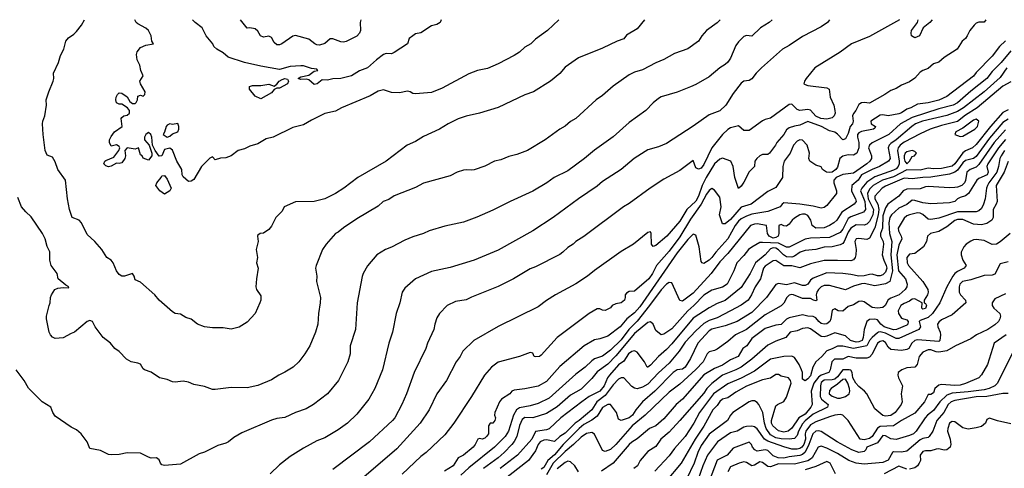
# Model space of a CAD drawing. Header units: metres. Extents: x -51132 to -49532, y -231222 to -229437.
# Tile 328 of 334: x -50036 to -49852, y -229521 to -229437. Entities that reach past the tile are written whole.
import ezdxf

# ---------------------------------------------------------------- set-up
doc = ezdxf.new("R2010")
doc.units = ezdxf.units.M
doc.layers.add('CONTOUR_INDEX', color=1, linetype='Continuous')
doc.layers.add('CONTOUR_INTER', color=3, linetype='Continuous')

msp = doc.modelspace()

# ---------------------------------------------------------------- linework, layer by layer
at = {"layer": 'CONTOUR_INDEX'}
for points, elevation in [([(-49905.03, -229436.76), (-49905.58, -229437.35), (-49907.57, -229438.76), (-49908.44, -229439.76), (-49909.08, -229440.78), (-49911.08, -229442.18), (-49913.58, -229443.06), (-49915.58, -229444.19), (-49917.08, -229444.8), (-49919.58, -229446.11), (-49921.08, -229446.58), (-49922.08, -229447.06), (-49925.08, -229449.21), (-49927.08, -229450.92), (-49928.25, -229451.76), (-49932.08, -229455.22), (-49933.08, -229455.81), (-49934.08, -229456.67), (-49935.08, -229457.25), (-49937.79, -229459.26), (-49941.08, -229461.21), (-49943.08, -229461.98), (-49944.58, -229462.38), (-49946.08, -229463), (-49947.28, -229463.26), (-49949.08, -229464.15), (-49951.08, -229464.85), (-49951.58, -229464.94), (-49952.58, -229464.83), (-49953.08, -229464.9), (-49954.29, -229465.26), (-49955.58, -229465.97), (-49960.58, -229467.37), (-49962.08, -229468.19), (-49966.08, -229469.71), (-49967.08, -229470.39), (-49968.16, -229470.76), (-49969.08, -229471.63), (-49973.08, -229474.05), (-49975.58, -229475.7), (-49976.58, -229476.52), (-49977.09, -229476.76), (-49978.84, -229478.76), (-49979.47, -229479.76), (-49980.71, -229482.76), (-49980.83, -229483.26), (-49980.57, -229484.76), (-49980.6, -229485.76), (-49979.88, -229488.76), (-49979.91, -229489.76), (-49980.26, -229491.76), (-49980.36, -229493.76), (-49980.78, -229495.26), (-49981.88, -229497.76), (-49982.8, -229499.26), (-49983.92, -229500.76), (-49985.02, -229501.76), (-49986.58, -229502.73), (-49987.68, -229503.26), (-49989.08, -229504.14), (-49991.58, -229505.21), (-49993.58, -229505.64), (-49996.58, -229505.56), (-49999.58, -229505.99), (-50000.08, -229505.93), (-50001.58, -229505.37), (-50003.58, -229505.04), (-50004.58, -229504.6), (-50005.58, -229504.38), (-50007.08, -229504.58), (-50007.58, -229504.51), (-50008.58, -229504.11), (-50010.02, -229503.76), (-50011.58, -229502.74), (-50012.85, -229502.26), (-50013.08, -229502.09), (-50013.58, -229501.25), (-50014.08, -229501.02), (-50015.32, -229500.76), (-50016.23, -229500.26), (-50017.58, -229498.85), (-50018.42, -229498.26), (-50019.2, -229497.26), (-50020.58, -229496.24), (-50022.08, -229494.26), (-50022.56, -229493.26), (-50023.08, -229493.04), (-50023.58, -229493.26), (-50025.93, -229495.26), (-50026.58, -229495.49), (-50028.08, -229496.3), (-50029.58, -229496.43), (-50030.08, -229496.19), (-50030.44, -229495.76), (-50030.7, -229495.26), (-50031.17, -229492.76), (-50031.16, -229492.26), (-50030.71, -229490.26), (-50030.48, -229489.76), (-50030.42, -229488.76), (-50030.23, -229488.26), (-50029.64, -229487.26), (-50029.08, -229486.97), (-50028.08, -229486.86), (-50027.08, -229486.96), (-50026.98, -229486.76), (-50027.58, -229486.45), (-50029, -229485.26), (-50029.21, -229484.26), (-50030.31, -229482.76), (-50030.54, -229481.76), (-50030.58, -229480.19), (-50031.08, -229479.22), (-50031.45, -229477.76), (-50031.92, -229476.76), (-50034.08, -229473.64), (-50035.08, -229472.71), (-50035.85, -229471.76), (-50036.58, -229470.02)], 80), ([(-49851.58, -229440.74), (-49852.69, -229441.76), (-49854.08, -229443.56), (-49857.08, -229446.63), (-49857.58, -229447.31), (-49862.58, -229451.15), (-49864.08, -229451.83), (-49866.08, -229452.33), (-49868.08, -229452.56), (-49869.31, -229453.26), (-49870.08, -229453.52), (-49871.08, -229454.21), (-49871.58, -229454.4), (-49873.58, -229454.72), (-49874.58, -229454.57), (-49875.08, -229454.65), (-49876.78, -229455.76), (-49876.73, -229456.26), (-49875.94, -229456.76), (-49876.08, -229457.07), (-49876.31, -229457.26), (-49878.58, -229457.65), (-49879.08, -229457.92), (-49879.29, -229458.26), (-49879.3, -229458.76), (-49879.05, -229459.76), (-49879.03, -229460.76), (-49879.46, -229461.76), (-49880.08, -229462.09), (-49881.08, -229462.04), (-49882.08, -229462.3), (-49882.6, -229462.76), (-49883.08, -229464.36), (-49883.34, -229464.76), (-49884.03, -229465.26), (-49884.58, -229465.36), (-49885.09, -229465.26), (-49885.84, -229464.76), (-49886.08, -229464.3), (-49887.08, -229463.96), (-49888.23, -229463.26), (-49888.42, -229462.76), (-49888.31, -229461.76), (-49888.75, -229460.26), (-49889.58, -229459.32), (-49890.08, -229459.21), (-49890.58, -229459.51), (-49891.27, -229460.26), (-49891.94, -229461.76), (-49893.07, -229463.26), (-49893.26, -229464.26), (-49893.36, -229466.26), (-49894.58, -229468.18), (-49896.08, -229468.9), (-49899.23, -229471.26), (-49901.08, -229471.87), (-49903.08, -229474.16), (-49904.08, -229474.97), (-49904.58, -229474.97), (-49905.14, -229473.26), (-49904.82, -229471.76), (-49905.08, -229469.98), (-49906.08, -229468.68), (-49906.58, -229468.35), (-49907.08, -229468.72), (-49907.58, -229469.39), (-49908.56, -229471.26), (-49910.58, -229474.06), (-49912.58, -229477.39), (-49914.58, -229480.07), (-49916.97, -229482.76), (-49917.68, -229484.26), (-49918.38, -229485.26), (-49921.08, -229487.55), (-49922.08, -229487.64), (-49922.58, -229487.91), (-49922.8, -229488.26), (-49922.79, -229488.76), (-49922.96, -229489.26), (-49923.55, -229489.76), (-49924.58, -229489.91), (-49925.24, -229490.26), (-49925.58, -229490.69), (-49926.58, -229491.15), (-49927.08, -229491.09), (-49927.58, -229490.85), (-49928.08, -229490.89), (-49929.58, -229491.73), (-49935.54, -229496.26), (-49938.58, -229499.55), (-49938.89, -229499.76), (-49939.58, -229499.86), (-49939.85, -229499.76), (-49940.08, -229499.14), (-49940.58, -229499.02), (-49942.58, -229499.8), (-49946.58, -229500.85), (-49947.85, -229501.76), (-49949.14, -229503.26), (-49951.57, -229507.26), (-49954.89, -229512.26), (-49956.58, -229514.44), (-49960.06, -229517.76), (-49961.08, -229518.5), (-49964.58, -229521.82)], 75), ([(-49851.08, -229455.35), (-49852.08, -229455.99), (-49854.58, -229458.93), (-49857.08, -229462.37), (-49857.58, -229462.72), (-49859.08, -229463.11), (-49859.58, -229463.57), (-49860.58, -229464.91), (-49861.08, -229465.27), (-49862.08, -229465.64), (-49865.58, -229466.25), (-49867.08, -229466.26), (-49869.08, -229466.56), (-49870.58, -229466.39), (-49874.08, -229467.88), (-49874.68, -229468.26), (-49876.05, -229469.76), (-49876.08, -229470.26), (-49875.47, -229471.26), (-49875.3, -229472.26), (-49875.44, -229473.26), (-49876.08, -229475.71), (-49877.08, -229477.63), (-49877.58, -229477.86), (-49879.08, -229477.7), (-49879.58, -229477.77), (-49879.78, -229478.26), (-49879.55, -229479.76), (-49879.61, -229480.76), (-49879.76, -229481.26), (-49880.08, -229481.7), (-49880.58, -229481.91), (-49883.08, -229481.79), (-49885.58, -229481.85), (-49888.08, -229482.47), (-49890.08, -229483.17), (-49891.58, -229482.84), (-49893.08, -229482.81), (-49894.58, -229481.81), (-49895.08, -229481.9), (-49896.58, -229482.85), (-49896.92, -229483.26), (-49897.45, -229485.26), (-49898.49, -229486.76), (-49899.13, -229488.26), (-49899.8, -229489.26), (-49901.08, -229490.2), (-49903.06, -229491.26), (-49905.58, -229492.52), (-49907.08, -229493.03), (-49908.08, -229493.63), (-49909.58, -229494.98), (-49911.58, -229497.11), (-49912.69, -229498.76), (-49914.58, -229501.06), (-49916.58, -229502.84), (-49918.58, -229504.94), (-49919.58, -229505.5), (-49920.58, -229505.83), (-49921.08, -229505.74), (-49921.58, -229505.38), (-49923.08, -229503.79), (-49923.58, -229503.75), (-49924.08, -229504), (-49925.08, -229505.09), (-49926.58, -229507.06), (-49928.14, -229508.26), (-49929.08, -229509.77), (-49931.44, -229511.76), (-49932.2, -229512.26), (-49934.08, -229514.12), (-49935.08, -229514.77), (-49936.08, -229515.67), (-49937.58, -229515.4), (-49938.08, -229515.45), (-49938.74, -229515.76), (-49939.09, -229516.26), (-49939.58, -229517.43), (-49940.94, -229519.26), (-49950.08, -229526.43)], 70), ([(-49850.69, -229476.76), (-49852.58, -229478.35), (-49853.28, -229478.76), (-49854.08, -229478.84), (-49855.58, -229478.05), (-49857.08, -229477.89), (-49857.58, -229477.95), (-49858.08, -229478.18), (-49858.93, -229478.76), (-49859.39, -229479.26), (-49859.88, -229480.26), (-49859.88, -229480.76), (-49859.58, -229481.73), (-49858.98, -229482.76), (-49859.34, -229483.26), (-49860.58, -229483.86), (-49861.08, -229484.26), (-49861.44, -229484.76), (-49862.58, -229486.76), (-49863.91, -229489.76), (-49865.27, -229491.76), (-49866.08, -229492.48), (-49867.58, -229493.03), (-49867.74, -229493.26), (-49867.51, -229494.26), (-49867.83, -229494.76), (-49871.58, -229496.42), (-49872.08, -229496.4), (-49874.08, -229495.43), (-49875.08, -229495.2), (-49875.35, -229495.26), (-49875.58, -229495.33), (-49876.59, -229496.26), (-49877.03, -229496.76), (-49877.58, -229497.8), (-49880.08, -229498.28), (-49882.08, -229497.88), (-49883.08, -229497.85), (-49884.08, -229498.38), (-49885.08, -229498.72), (-49885.97, -229499.76), (-49887.1, -229500.76), (-49887.66, -229501.76), (-49888.08, -229503.4), (-49888.58, -229503.96), (-49889.08, -229504.31), (-49889.58, -229504.01), (-49889.63, -229502.76), (-49889.78, -229502.26), (-49890.26, -229501.26), (-49891.08, -229499.99), (-49891.58, -229499.7), (-49893.08, -229499.79), (-49895.58, -229500.28), (-49898.58, -229502.52), (-49901.08, -229503.86), (-49903.58, -229504.92), (-49906.28, -229506.76), (-49908.9, -229510.26), (-49909.98, -229512.26), (-49911.55, -229514.76), (-49913.58, -229516.98), (-49914.58, -229518.4), (-49917.27, -229521.26)], 65), ([(-49851.08, -229506.71), (-49852.08, -229506.72), (-49855.08, -229507.24), (-49857.08, -229507.34), (-49861.08, -229508.02), (-49861.79, -229508.26), (-49862.32, -229508.76), (-49863.16, -229510.26), (-49864.43, -229511.76), (-49865.2, -229513.76), (-49865.88, -229514.76), (-49866.08, -229514.93), (-49867.08, -229515.12), (-49867.58, -229515.35), (-49870.08, -229517.49), (-49871.08, -229517.68), (-49872.58, -229517.65), (-49872.75, -229517.76), (-49873.58, -229519.18), (-49874.58, -229519.64), (-49878.08, -229519.93), (-49879.58, -229519.72), (-49880.94, -229519.26), (-49883.08, -229517.91), (-49885.08, -229516.91), (-49886.08, -229516.55), (-49886.67, -229516.76), (-49887.82, -229518.76), (-49888.08, -229519), (-49888.58, -229519.31), (-49891.08, -229519.93), (-49894.08, -229519.88), (-49895.58, -229520.45), (-49896.08, -229520.37), (-49897.08, -229519.6), (-49897.58, -229519.49), (-49898.58, -229520.15), (-49899.08, -229520.22), (-49900.08, -229519.61), (-49900.58, -229519.51), (-49901.49, -229519.76), (-49903.08, -229520.44), (-49903.58, -229521.36)], 60)]:
    msp.add_lwpolyline(points, dxfattribs=dict(at, elevation=elevation))
at = {"layer": 'CONTOUR_INTER'}
for points, elevation in [([(-49895.3, -229436.76), (-49895.87, -229437.26), (-49897.5, -229438.26), (-49899.08, -229439.81), (-49900.08, -229439.72), (-49900.58, -229439.89), (-49901.58, -229440.91), (-49902.08, -229441.61), (-49903.08, -229443.96), (-49903.58, -229444.7), (-49904.08, -229445.15), (-49905.11, -229445.76), (-49907.08, -229447.48), (-49909.58, -229448.91), (-49910.58, -229449.34), (-49913.08, -229450.33), (-49916.08, -229451.19), (-49916.58, -229451.5), (-49917.58, -229452.31), (-49918.97, -229453.76), (-49922.08, -229455.99), (-49925.08, -229458.68), (-49928.58, -229461.15), (-49930.45, -229462.76), (-49933.58, -229465.07), (-49936.14, -229466.26), (-49937.48, -229467.26), (-49940.08, -229468.84), (-49944.38, -229470.76), (-49947.58, -229472.42), (-49950.58, -229473.72), (-49953.08, -229474.62), (-49956.58, -229475.4), (-49959.53, -229476.26), (-49960.58, -229476.78), (-49962.58, -229477.37), (-49964.08, -229478.01), (-49966.58, -229479.33), (-49967.73, -229479.76), (-49969.34, -229480.76), (-49971.08, -229482.79), (-49971.9, -229484.26), (-49972.08, -229484.84), (-49972.99, -229489.76), (-49973.32, -229494.76), (-49974.29, -229497.76), (-49974.35, -229499.26), (-49974.77, -229500.76), (-49976.51, -229504.26), (-49978.59, -229506.76), (-49981.19, -229508.76), (-49982.58, -229509.6), (-49984.58, -229510.28), (-49986.58, -229511.18), (-49988.08, -229511.41), (-49989.08, -229511.71), (-49994.58, -229514.07), (-49996.08, -229514.93), (-49997.08, -229515.76), (-49997.58, -229516.03), (-49999.08, -229516.47), (-50001.58, -229517.67), (-50002.58, -229517.97), (-50006.08, -229519.94), (-50009.08, -229520.21), (-50009.58, -229520.06), (-50009.84, -229519.76), (-50010.08, -229519.1), (-50010.58, -229518.77), (-50011.58, -229518.78), (-50012.08, -229518.65), (-50013.58, -229517.9), (-50016.08, -229517.83), (-50017.58, -229518.14), (-50019.08, -229518.19), (-50019.58, -229518.13), (-50021.08, -229517.4), (-50023.08, -229517.01), (-50023.56, -229515.76), (-50024.68, -229514.26), (-50025.58, -229513.53), (-50026.58, -229513.04), (-50029.58, -229510.95), (-50029.99, -229510.26), (-50030.37, -229509.26), (-50031.99, -229508.26), (-50034.58, -229505.72), (-50035.38, -229504.26), (-50036.84, -229502.26)], 79), ([(-49919.2, -229436.76), (-49920.58, -229438.48), (-49922.58, -229439.64), (-49923.08, -229440.31), (-49924.3, -229440.76), (-49927.08, -229442.11), (-49931.58, -229443.92), (-49934.08, -229445.65), (-49935.08, -229446.83), (-49936.82, -229448.26), (-49940, -229450.26), (-49941.58, -229450.83), (-49946.58, -229453.17), (-49950.08, -229454.24), (-49952.58, -229454.81), (-49954.08, -229455.34), (-49955.98, -229456.26), (-49957.58, -229457.22), (-49960.58, -229458.63), (-49962.08, -229459.57), (-49963.62, -229460.26), (-49967.58, -229463.26), (-49972.88, -229466.26), (-49975.48, -229468.26), (-49977.08, -229469.27), (-49979.08, -229470.25), (-49981.08, -229470.8), (-49984.58, -229470.82), (-49986.67, -229471.76), (-49987.08, -229472.56), (-49988.24, -229473.76), (-49989.08, -229475.4), (-49989.58, -229476.03), (-49990.58, -229476.68), (-49991.17, -229476.76), (-49991.58, -229477.05), (-49991.67, -229477.26), (-49991.57, -229478.26), (-49991.91, -229479.76), (-49991.68, -229481.26), (-49991.83, -229482.26), (-49991.56, -229483.26), (-49991.88, -229485.26), (-49991.96, -229486.76), (-49991.86, -229487.26), (-49991.08, -229488.43), (-49991.05, -229489.26), (-49991.21, -229489.76), (-49992.13, -229491.76), (-49993.58, -229493.38), (-49995.08, -229494.29), (-49996.58, -229494.67), (-49998.08, -229494.39), (-50000.08, -229494.43), (-50001.58, -229494.21), (-50002.88, -229493.76), (-50004.08, -229492.82), (-50005.08, -229492.48), (-50006.08, -229491.89), (-50007.08, -229491.71), (-50007.58, -229491.43), (-50010.08, -229489.25), (-50010.93, -229488.26), (-50013.58, -229485.89), (-50014.58, -229485.44), (-50014.76, -229484.76), (-50015.08, -229484.28), (-50016.58, -229484.74), (-50017.11, -229484.76), (-50017.58, -229484.42), (-50018.05, -229483.76), (-50018.7, -229482.26), (-50019.08, -229481.78), (-50019.92, -229481.26), (-50020.85, -229479.76), (-50022.14, -229478.26), (-50023.58, -229476.97), (-50024.62, -229474.76), (-50025.08, -229474.26), (-50026.39, -229473.76), (-50026.9, -229472.26), (-50027.26, -229470.26), (-50027.63, -229466.76), (-50029.06, -229464.76), (-50029.58, -229463.35), (-50030.08, -229462.46), (-50031.08, -229462.11), (-50031.44, -229461.26), (-50031.82, -229458.26), (-50031.93, -229456.26), (-50031.88, -229455.76), (-50031.49, -229454.76), (-50031.2, -229452.76), (-50031.22, -229451.76), (-50030.77, -229450.26), (-50029.95, -229448.26), (-50029.84, -229447.76), (-50029.86, -229446.76), (-50028.97, -229444.76), (-50028.58, -229443.43), (-50027.97, -229442.26), (-50027.58, -229440.78), (-50027.08, -229440.17), (-50026.08, -229439.48), (-50025.58, -229438.95), (-50024.64, -229437.76), (-50024.08, -229436.76)], 81), ([(-49935.24, -229436.76), (-49937.39, -229438.76), (-49939.58, -229440.42), (-49940.49, -229441.26), (-49941.58, -229441.91), (-49942.58, -229442.81), (-49943.58, -229443.47), (-49946.58, -229445), (-49948.58, -229445.87), (-49950.5, -229446.26), (-49952.08, -229446.86), (-49957.08, -229449.55), (-49959.08, -229450.38), (-49962.08, -229450.64), (-49962.58, -229450.57), (-49963.08, -229450.24), (-49963.58, -229450.16), (-49965.08, -229450.47), (-49966.58, -229450.41), (-49968.08, -229449.9), (-49969.08, -229450.13), (-49970.58, -229450.98), (-49975.97, -229453.26), (-49977.08, -229453.85), (-49979.08, -229454.34), (-49981.58, -229455.55), (-49983.08, -229456.42), (-49985.08, -229456.9), (-49988.75, -229458.76), (-49990.08, -229459.08), (-49991.58, -229459.97), (-49993.08, -229460.45), (-49994.08, -229460.94), (-49995.3, -229461.26), (-49996.58, -229462.23), (-49997.58, -229462.58), (-49998.58, -229462.65), (-49999.58, -229462.98), (-50000.08, -229462.39), (-50000.58, -229462.64), (-50002.18, -229464.26), (-50003.58, -229466.66), (-50004.08, -229467), (-50004.58, -229467.06), (-50005.58, -229466.14), (-50005.77, -229465.76), (-50005.83, -229464.76), (-50006.81, -229463.26), (-50007.58, -229461.18), (-50008.08, -229460.82), (-50009.08, -229461.06), (-50009.58, -229462.26), (-50010.08, -229462.3), (-50010.82, -229461.26), (-50011.33, -229460.26), (-50011.47, -229458.76), (-50011.66, -229458.26), (-50012.08, -229457.88), (-50012.58, -229458.21), (-50012.85, -229458.76), (-50012.85, -229459.26), (-50011.97, -229460.26), (-50011.46, -229461.76), (-50011.48, -229462.26), (-50012.08, -229463.05), (-50013.08, -229462.69), (-50013.26, -229462.26), (-50013.58, -229462.06), (-50013.99, -229460.76), (-50014.58, -229460.99), (-50016.08, -229460.75), (-50016.52, -229461.26), (-50016.38, -229462.26), (-50016.53, -229462.76), (-50017.08, -229463.52), (-50017.58, -229463.64), (-50018.08, -229463.59), (-50019.08, -229464.18), (-50019.58, -229464.29), (-50020.08, -229464.12), (-50020.48, -229463.76), (-50020.26, -229463.26), (-50020.08, -229463.13), (-50018.58, -229462.47), (-50017.62, -229461.26), (-50017.46, -229460.76), (-50017.58, -229460.46), (-50018.08, -229460.15), (-50019.08, -229460.44), (-50019.42, -229459.76), (-50019.42, -229459.26), (-50019.08, -229458.59), (-50018.43, -229457.76), (-50016.99, -229456.76), (-50017.22, -229455.26), (-50017.08, -229455.06), (-50016.69, -229454.76), (-50016.08, -229454.61), (-50015.65, -229454.26), (-50015.63, -229453.76), (-50016.03, -229453.26), (-50017.08, -229452.59), (-50017.58, -229452.58), (-50018.08, -229452.29), (-50018.23, -229451.76), (-50018.15, -229451.26), (-50017.89, -229450.76), (-50017.58, -229450.42), (-50017.08, -229450.52), (-50016.08, -229451.22), (-50015.58, -229452.06), (-50015.08, -229452.44), (-50014.58, -229452.41), (-50014.37, -229452.26), (-50014.16, -229451.76), (-50014.08, -229451.09), (-50013.58, -229450.89), (-50013.08, -229451.06), (-50012.76, -229450.76), (-50012.74, -229450.26), (-50013.58, -229448.76), (-50013.68, -229448.26), (-50013.1, -229447.26), (-50013.51, -229446.26), (-50013.74, -229445.26), (-50014.24, -229444.26), (-50014.34, -229443.26), (-50014.2, -229442.76), (-50013.58, -229441.99), (-50012.58, -229441.53), (-50011.16, -229441.26), (-50011.46, -229440.76), (-50011.6, -229439.76), (-50012.08, -229438.76), (-50012.58, -229438.32), (-50014.08, -229437.51), (-50014.38, -229437.26), (-50014.62, -229436.76)], 82), ([(-49957.27, -229436.76), (-49957.49, -229437.26), (-49958.08, -229437.65), (-49959.08, -229437.91), (-49961.08, -229439.23), (-49962.08, -229439.43), (-49962.61, -229439.76), (-49963.25, -229440.26), (-49963.58, -229441.27), (-49966.08, -229442.92), (-49966.58, -229443.15), (-49967.58, -229443.07), (-49968.08, -229443.27), (-49969.4, -229444.26), (-49971.08, -229445.78), (-49972.58, -229446.32), (-49974.08, -229447.25), (-49976.08, -229447.79), (-49977.58, -229447.83), (-49978.58, -229448.05), (-49979.58, -229447.99), (-49980.5, -229448.76), (-49981.08, -229448.87), (-49982.08, -229448.03), (-49982.58, -229447.91), (-49983.58, -229447.94), (-49984.03, -229447.76), (-49983.58, -229447.45), (-49982.08, -229447.12), (-49981.08, -229446.42), (-49980.37, -229446.26), (-49980.58, -229446.02), (-49981.58, -229445.88), (-49983.08, -229445.37), (-49983.58, -229445.36), (-49985.58, -229445.49), (-49987.58, -229446.05), (-49991.08, -229445.47), (-49994.08, -229444.79), (-49997.17, -229443.76), (-49998.08, -229442.93), (-49999.31, -229442.26), (-49999.83, -229441.76), (-50000.06, -229441.26), (-50001.31, -229439.76), (-50002.02, -229438.26), (-50003.36, -229437.26), (-50003.82, -229436.76)], 83), ([(-49972.32, -229436.76), (-49972.44, -229437.26), (-49972.38, -229438.76), (-49972.54, -229439.26), (-49973.08, -229439.83), (-49975.08, -229440.86), (-49975.58, -229440.96), (-49976.08, -229440.9), (-49977.58, -229440.33), (-49978.08, -229440.31), (-49979.08, -229441.21), (-49980.08, -229441.53), (-49980.58, -229441.46), (-49980.95, -229441.26), (-49982.08, -229440.37), (-49984.58, -229439.73), (-49985.08, -229439.83), (-49987.14, -229441.26), (-49987.58, -229441.47), (-49988.08, -229441.44), (-49988.58, -229441), (-49989.08, -229440.09), (-49989.58, -229439.84), (-49990.58, -229440.01), (-49991.13, -229439.76), (-49991.58, -229438.91), (-49992.08, -229438.49), (-49993.08, -229438.3), (-49993.58, -229438.37), (-49994.86, -229436.76)], 84), ([(-49884.52, -229436.76), (-49884.91, -229437.26), (-49886.08, -229438.1), (-49889.58, -229439.91), (-49892.08, -229441.58), (-49893.34, -229442.26), (-49897.27, -229445.76), (-49898.26, -229446.76), (-49899.08, -229447.81), (-49899.58, -229448.11), (-49900.58, -229448.23), (-49901.08, -229448.63), (-49902.58, -229450.59), (-49903.94, -229452.76), (-49905.08, -229453.83), (-49907.08, -229454.56), (-49910.08, -229456.7), (-49915.08, -229459.94), (-49916.58, -229460.55), (-49918.58, -229461.14), (-49919.08, -229461.43), (-49921.11, -229462.76), (-49923.58, -229464.81), (-49927.08, -229467.02), (-49928.08, -229467.89), (-49931.56, -229470.26), (-49936.3, -229473.76), (-49940.08, -229476.27), (-49946.58, -229479.89), (-49951.1, -229481.76), (-49955.58, -229483.11), (-49959.08, -229483.88), (-49962.1, -229485.26), (-49964.08, -229486.97), (-49964.58, -229487.76), (-49965, -229489.76), (-49965.73, -229491.76), (-49966.37, -229495.26), (-49967.08, -229497.29), (-49968.29, -229502.26), (-49969.71, -229505.76), (-49970.83, -229507.76), (-49973.08, -229510.55), (-49974.81, -229512.26), (-49976.58, -229513.52), (-49979.08, -229515.03), (-49980.58, -229515.59), (-49983.08, -229516.92), (-49985.58, -229518.47), (-49987.58, -229520.03), (-49989.33, -229521.76)], 78), ([(-49871.47, -229436.76), (-49877.08, -229439.93), (-49880.43, -229441.26), (-49882.58, -229442.84), (-49887.31, -229445.76), (-49888.92, -229447.76), (-49889.23, -229448.26), (-49889.35, -229448.76), (-49889.08, -229448.91), (-49888.58, -229449.08), (-49885.08, -229449.48), (-49884.63, -229449.76), (-49884.43, -229451.26), (-49883.76, -229452.76), (-49883.54, -229453.76), (-49883.51, -229454.26), (-49883.68, -229454.76), (-49884.08, -229455.14), (-49885.08, -229455.4), (-49886.19, -229455.26), (-49887.08, -229454.84), (-49888.08, -229453.7), (-49888.58, -229453.58), (-49890.08, -229453.73), (-49890.58, -229453.59), (-49891.58, -229452.55), (-49892.08, -229452.65), (-49895.58, -229455.19), (-49896.58, -229455.43), (-49897.08, -229455.68), (-49899.58, -229457.51), (-49900.58, -229457.5), (-49901.58, -229456.64), (-49903.08, -229456.99), (-49903.58, -229457.29), (-49904.56, -229458.26), (-49906.6, -229460.76), (-49908.08, -229463.88), (-49908.58, -229464.57), (-49909.08, -229464.72), (-49909.58, -229464.48), (-49910.08, -229463.11), (-49912.58, -229464.96), (-49915.58, -229466.62), (-49918.11, -229468.26), (-49922.08, -229471.15), (-49923.12, -229471.76), (-49930.58, -229477.32), (-49932.06, -229478.26), (-49932.58, -229478.78), (-49933.58, -229479.36), (-49934.47, -229480.26), (-49935.08, -229480.69), (-49939.58, -229483.01), (-49940.58, -229483.38), (-49943.71, -229485.26), (-49946.58, -229486.68), (-49951.58, -229488.67), (-49952.58, -229489.18), (-49954.58, -229489.51), (-49956.13, -229490.26), (-49957.61, -229491.76), (-49958.08, -229492.58), (-49958.49, -229493.76), (-49958.65, -229494.76), (-49959.83, -229497.26), (-49960.14, -229498.26), (-49962.32, -229502.76), (-49963.77, -229506.76), (-49964.63, -229508.76), (-49965.98, -229511.26), (-49966.37, -229511.76), (-49970.69, -229515.76), (-49977.58, -229520.93)], 77), ([(-49855.25, -229436.76), (-49855.58, -229437.19), (-49856.58, -229437.22), (-49857.08, -229437.43), (-49857.43, -229437.76), (-49858.27, -229438.76), (-49858.76, -229439.76), (-49859.11, -229440.26), (-49859.68, -229440.76), (-49860.62, -229442.26), (-49863.08, -229443.81), (-49864.08, -229444.68), (-49865.08, -229445.03), (-49866.08, -229445.9), (-49867.08, -229446.25), (-49867.58, -229446.6), (-49868.58, -229447.7), (-49869.58, -229448.41), (-49871.08, -229449.04), (-49872.08, -229449.65), (-49873.08, -229450.01), (-49874.18, -229450.76), (-49877.08, -229452.36), (-49878.08, -229452.24), (-49878.58, -229452.3), (-49879.08, -229452.64), (-49879.64, -229453.76), (-49880.08, -229454.34), (-49880.22, -229454.76), (-49880.13, -229455.76), (-49880.27, -229456.26), (-49880.66, -229456.76), (-49881.08, -229458.08), (-49881.58, -229459.06), (-49882.08, -229459.22), (-49883.08, -229458.16), (-49883.58, -229457.8), (-49884.58, -229457.58), (-49886.04, -229456.76), (-49888.58, -229455.81), (-49890.08, -229456.52), (-49891.08, -229456.67), (-49892.08, -229457.01), (-49892.58, -229457.38), (-49893.09, -229458.26), (-49894.44, -229459.76), (-49894.65, -229460.26), (-49895.8, -229461.76), (-49896.08, -229462.01), (-49897.08, -229462.01), (-49897.58, -229462.25), (-49898.15, -229462.76), (-49898.52, -229463.26), (-49898.62, -229464.26), (-49899.58, -229465.25), (-49900.58, -229467.19), (-49901.08, -229467.91), (-49901.58, -229468.33), (-49902.26, -229466.26), (-49902.6, -229464.26), (-49903.04, -229463.26), (-49904.58, -229462.7), (-49905.08, -229462.86), (-49906.08, -229463.76), (-49907.65, -229466.26), (-49908.41, -229467.76), (-49909.08, -229469.79), (-49909.58, -229470.74), (-49911.26, -229472.26), (-49912.58, -229474.43), (-49915, -229477.26), (-49917.08, -229479.03), (-49917.58, -229479.2), (-49917.87, -229478.76), (-49917.97, -229476.76), (-49918.08, -229476.46), (-49918.58, -229476.61), (-49921.28, -229478.76), (-49923.58, -229480.11), (-49928.58, -229483.7), (-49929.87, -229484.76), (-49932.08, -229486.19), (-49935.85, -229488.26), (-49937.58, -229489.33), (-49939.08, -229490.47), (-49946.58, -229494.18), (-49951.15, -229496.76), (-49953.24, -229498.76), (-49953.74, -229499.76), (-49954.45, -229500.76), (-49956.29, -229504.26), (-49958.08, -229506.77), (-49959.53, -229509.76), (-49961.18, -229512.26), (-49965.58, -229517.04), (-49972.19, -229522.76)], 76), ([(-49865.34, -229436.76), (-49865.73, -229437.26), (-49866.98, -229438.26), (-49867.7, -229439.76), (-49868.58, -229440.13), (-49869.18, -229439.76), (-49869.27, -229439.26), (-49869.18, -229438.76), (-49868.1, -229437.26), (-49867.92, -229436.76)], 77), ([(-49850.58, -229442.56), (-49852.4, -229444.76), (-49854.08, -229446.46), (-49855.08, -229447.74), (-49858.08, -229450.11), (-49860.58, -229452.32), (-49861.42, -229452.76), (-49864.08, -229453.46), (-49869.08, -229455.08), (-49871.28, -229456.26), (-49873.43, -229458.26), (-49876.58, -229459.8), (-49877.08, -229460.26), (-49877.23, -229460.76), (-49876.68, -229462.26), (-49876.7, -229462.76), (-49877, -229463.26), (-49877.53, -229463.76), (-49880.08, -229465.48), (-49882.08, -229465.74), (-49883.33, -229466.26), (-49883.76, -229466.76), (-49883.73, -229467.26), (-49883.22, -229468.76), (-49883.22, -229469.26), (-49885.08, -229471.53), (-49885.58, -229471.92), (-49886.08, -229472.05), (-49887.58, -229471.66), (-49890.08, -229471.27), (-49893.08, -229471.04), (-49893.41, -229471.26), (-49893.79, -229471.76), (-49896.08, -229472.67), (-49899.08, -229473.18), (-49900.08, -229473.51), (-49901.08, -229474.05), (-49901.58, -229474.47), (-49902.2, -229475.26), (-49903.61, -229477.76), (-49905.83, -229480.26), (-49906.58, -229481.28), (-49907.08, -229481.77), (-49908.08, -229482.38), (-49908.4, -229482.26), (-49908.58, -229482), (-49908.99, -229479.26), (-49909.58, -229477.11), (-49910.08, -229476.91), (-49911.08, -229477.86), (-49913.08, -229480.37), (-49920.08, -229490.5), (-49921.08, -229491.63), (-49922.5, -229492.76), (-49923.78, -229494.26), (-49926.08, -229495.99), (-49927.58, -229496.48), (-49928.58, -229496.66), (-49930.5, -229497.76), (-49935.08, -229501.66), (-49937.58, -229504.45), (-49939.08, -229505.32), (-49941.58, -229505.84), (-49943.58, -229506.07), (-49944.06, -229506.26), (-49944.43, -229506.76), (-49945.95, -229507.76), (-49946.33, -229508.26), (-49947.24, -229510.26), (-49947.28, -229510.76), (-49947.13, -229511.26), (-49947.24, -229511.76), (-49947.58, -229512.29), (-49948.08, -229512.27), (-49948.41, -229512.76), (-49948.42, -229514.26), (-49948.78, -229514.76), (-49949.08, -229515.05), (-49949.58, -229515.24), (-49950.08, -229515.11), (-49950.42, -229515.26), (-49950.89, -229516.26), (-49951.28, -229516.76), (-49953.08, -229518.22), (-49954.08, -229518.75), (-49955.05, -229520.26), (-49956.66, -229521.26)], 74), ([(-49851.34, -229445.76), (-49852.58, -229447.58), (-49855.58, -229450.28), (-49859.44, -229453.26), (-49860.58, -229453.94), (-49862.58, -229454.69), (-49867.14, -229455.76), (-49868.43, -229456.26), (-49869.16, -229456.76), (-49872.08, -229459.27), (-49873.08, -229459.93), (-49873.39, -229460.26), (-49873.57, -229460.76), (-49873.17, -229462.76), (-49873.51, -229463.26), (-49875.2, -229464.26), (-49876.58, -229464.78), (-49878.57, -229465.76), (-49879.2, -229466.76), (-49880.35, -229467.76), (-49880.41, -229468.76), (-49880.08, -229469.61), (-49879.66, -229470.26), (-49879.56, -229470.76), (-49879.93, -229471.26), (-49882.24, -229472.76), (-49883.19, -229474.26), (-49883.74, -229474.76), (-49884.58, -229475.29), (-49885.58, -229475.71), (-49887.08, -229475.78), (-49887.78, -229475.26), (-49888.03, -229474.26), (-49888.58, -229473.39), (-49889.08, -229473.15), (-49889.58, -229473.14), (-49890.08, -229473.27), (-49891.08, -229473.91), (-49891.53, -229474.26), (-49892.08, -229475.04), (-49892.58, -229475.41), (-49893.08, -229475.34), (-49893.58, -229475.1), (-49894.06, -229475.26), (-49894.04, -229476.76), (-49894.18, -229477.26), (-49894.58, -229477.52), (-49895.08, -229477.61), (-49895.85, -229477.26), (-49896.16, -229476.76), (-49896.32, -229475.26), (-49898.08, -229474.97), (-49898.58, -229474.99), (-49899.35, -229475.26), (-49903.58, -229480.54), (-49905.08, -229482.05), (-49906.74, -229484.26), (-49910.08, -229487.95), (-49912.08, -229489.41), (-49912.58, -229489.29), (-49914.08, -229486.01), (-49914.58, -229485.94), (-49915.08, -229486.22), (-49916.08, -229487.33), (-49918.23, -229490.26), (-49920.58, -229493.16), (-49922.1, -229494.76), (-49923.58, -229496.64), (-49925.58, -229498.62), (-49927.08, -229499.74), (-49928.58, -229500.25), (-49929.08, -229500.62), (-49930.28, -229501.76), (-49932.08, -229503.09), (-49937.08, -229507.57), (-49939.08, -229508.59), (-49940.58, -229509.04), (-49942.58, -229509.39), (-49943.19, -229509.76), (-49943.72, -229510.76), (-49944.67, -229513.76), (-49945.28, -229514.76), (-49947.26, -229516.76), (-49952.08, -229520.6), (-49953.58, -229521.98)], 73), ([(-49987.61, -229448.26), (-49987.08, -229447.92), (-49986.58, -229447.79), (-49986.08, -229447.89), (-49985.89, -229448.26), (-49986.08, -229448.78), (-49987.58, -229449.6), (-49988.08, -229449.58), (-49988.58, -229449.83), (-49989.08, -229450.46), (-49991.08, -229451.55), (-49992.08, -229451.07), (-49993.15, -229449.76), (-49993.19, -229449.26), (-49992.58, -229449.08), (-49991.08, -229449.09), (-49989.58, -229448.83), (-49988.58, -229449.17), (-49988.08, -229448.85), (-49987.61, -229448.26)], 83), ([(-49850.58, -229448.36), (-49852.08, -229449.18), (-49856.87, -229453.26), (-49859.08, -229454.62), (-49860.58, -229455.81), (-49863.58, -229456.53), (-49865.69, -229457.26), (-49867.58, -229458.09), (-49870.58, -229459.7), (-49871.31, -229460.26), (-49871.67, -229460.76), (-49871.79, -229461.26), (-49871.53, -229463.26), (-49871.52, -229463.76), (-49871.7, -229464.26), (-49872.08, -229464.66), (-49872.58, -229464.94), (-49876.08, -229466.18), (-49877.58, -229467.18), (-49878.51, -229468.26), (-49878.77, -229468.76), (-49877.95, -229470.76), (-49877.78, -229472.26), (-49878.18, -229472.76), (-49880.58, -229473.63), (-49881.08, -229473.99), (-49882.08, -229475.95), (-49882.58, -229476.57), (-49884.58, -229477.52), (-49888.08, -229477.64), (-49889.08, -229477.82), (-49892.08, -229479.31), (-49892.58, -229479.3), (-49894.08, -229478.58), (-49897.08, -229478.44), (-49897.58, -229478.48), (-49899.08, -229479.3), (-49899.7, -229479.76), (-49900.58, -229480.87), (-49901.92, -229482.26), (-49902.46, -229483.76), (-49903.7, -229486.26), (-49904.58, -229486.8), (-49906.58, -229487.36), (-49908.08, -229488.29), (-49909.93, -229490.26), (-49911.08, -229491.24), (-49914.08, -229494.58), (-49915.58, -229495.61), (-49916.08, -229495.75), (-49917.08, -229494.91), (-49917.58, -229493.74), (-49918.08, -229493.29), (-49918.58, -229493.44), (-49921.08, -229495.51), (-49924.58, -229499.67), (-49926.08, -229501.23), (-49928.08, -229502.68), (-49929.08, -229503.89), (-49931.08, -229505.89), (-49933.08, -229507.05), (-49935.58, -229509.23), (-49937.58, -229510.45), (-49940.08, -229511.28), (-49941.58, -229511.21), (-49942.08, -229511.56), (-49942.58, -229512.72), (-49943.1, -229514.76), (-49943.58, -229515.68), (-49944.05, -229516.26), (-49945.47, -229517.76), (-49946.58, -229518.73), (-49949.34, -229520.76)], 72), ([(-49851.08, -229453.6), (-49852.08, -229454.11), (-49854.4, -229456.76), (-49857.08, -229460.12), (-49857.77, -229460.76), (-49859.08, -229461.31), (-49859.58, -229461.67), (-49861.06, -229463.76), (-49861.58, -229464.15), (-49863.58, -229464.58), (-49865.08, -229464.66), (-49866.08, -229464.55), (-49867.58, -229464.91), (-49870.08, -229464.83), (-49872.58, -229466.17), (-49874.62, -229466.76), (-49876.38, -229467.76), (-49877.08, -229468.47), (-49877.43, -229469.26), (-49877.29, -229470.26), (-49876.31, -229472.26), (-49876.44, -229473.26), (-49877.08, -229474.54), (-49877.58, -229475.05), (-49878.08, -229475.2), (-49879.58, -229475.17), (-49880.55, -229475.76), (-49881.08, -229476.5), (-49881.81, -229478.26), (-49882.08, -229478.64), (-49882.58, -229478.89), (-49884.08, -229479.28), (-49885.58, -229479.35), (-49887.08, -229479.76), (-49889.08, -229479.92), (-49890.05, -229480.26), (-49891.08, -229481.04), (-49891.58, -229481.19), (-49892.58, -229481.11), (-49893.15, -229480.76), (-49894.08, -229479.8), (-49894.58, -229479.52), (-49895.08, -229479.48), (-49895.58, -229479.66), (-49896.59, -229480.76), (-49898.44, -229482.26), (-49899.4, -229484.26), (-49901.08, -229486.87), (-49904.08, -229489.31), (-49905.58, -229489.86), (-49907.08, -229490.66), (-49910.08, -229492.61), (-49914.08, -229497.42), (-49915.08, -229498.5), (-49916.55, -229499.76), (-49918.08, -229501.42), (-49918.58, -229501.81), (-49918.67, -229501.76), (-49919.21, -229500.76), (-49920.58, -229498.99), (-49921.08, -229498.75), (-49921.58, -229498.82), (-49922.17, -229499.26), (-49923.08, -229500.63), (-49924.08, -229501.33), (-49925.78, -229503.26), (-49926.12, -229503.76), (-49926.78, -229505.26), (-49927.57, -229506.26), (-49929.58, -229507.28), (-49930.93, -229508.26), (-49934.87, -229511.26), (-49937.08, -229513.31), (-49937.58, -229513.53), (-49939.58, -229513.79), (-49940.31, -229515.26), (-49943.01, -229518.26), (-49946.2, -229520.76)], 71), ([(-50008.08, -229456.25), (-50008.58, -229456.48), (-50008.79, -229456.76), (-50009.08, -229457.8), (-50009.34, -229458.26), (-50008.58, -229458.72), (-50008.08, -229458.53), (-50007.58, -229458.14), (-50006.58, -229457.77), (-50006.41, -229457.26), (-50006.38, -229456.76), (-50006.58, -229456.19), (-50007.58, -229456.35), (-50008.08, -229456.25)], 82), ([(-49857.58, -229455.57), (-49859.58, -229457.08), (-49860.87, -229457.76), (-49861.08, -229458.26), (-49860.08, -229458.61), (-49859.58, -229458.55), (-49857.31, -229457.26), (-49856.86, -229456.76), (-49856.61, -229455.76), (-49857.08, -229455.36), (-49857.58, -229455.57)], 71), ([(-49851.58, -229457.36), (-49853.7, -229459.76), (-49856.58, -229463.87), (-49857.08, -229464.37), (-49858.23, -229464.76), (-49858.83, -229465.26), (-49859.08, -229466.83), (-49859.27, -229467.26), (-49859.77, -229467.76), (-49860.58, -229468.11), (-49861.08, -229468.15), (-49862.08, -229468.2), (-49866.08, -229467.98), (-49866.58, -229468.01), (-49867.58, -229468.38), (-49870.08, -229468.49), (-49870.78, -229468.76), (-49871.59, -229469.76), (-49873.6, -229471.26), (-49874.08, -229471.98), (-49874.58, -229473.49), (-49874.65, -229475.76), (-49874.99, -229476.76), (-49874.99, -229477.26), (-49874.48, -229478.26), (-49874.41, -229478.76), (-49874.68, -229480.76), (-49874.38, -229481.76), (-49873.91, -229482.76), (-49873.83, -229483.26), (-49874.08, -229483.99), (-49874.58, -229484.49), (-49875.08, -229484.69), (-49875.58, -229484.69), (-49876.58, -229484.39), (-49877.08, -229484.42), (-49878.08, -229484.71), (-49879.08, -229484.77), (-49880.58, -229484.41), (-49882.08, -229484.24), (-49885.08, -229484.15), (-49887.58, -229485.1), (-49888.08, -229485.5), (-49888.58, -229486.22), (-49889.08, -229486.49), (-49889.58, -229486.48), (-49891.08, -229485.98), (-49892.58, -229486.39), (-49894.08, -229486.11), (-49894.58, -229486.3), (-49896.35, -229488.76), (-49899.08, -229491.54), (-49901.82, -229493.26), (-49904.08, -229494.06), (-49906.58, -229494.7), (-49907.08, -229494.99), (-49909.21, -229497.26), (-49910.58, -229500.18), (-49911.55, -229501.76), (-49912.08, -229502.13), (-49913.08, -229502.31), (-49913.85, -229502.76), (-49917.26, -229506.26), (-49919.56, -229508.26), (-49920.82, -229509.76), (-49921.47, -229510.76), (-49922.05, -229511.26), (-49923.58, -229511.76), (-49924.08, -229511.5), (-49924.42, -229510.26), (-49925.58, -229508.76), (-49926.08, -229508.78), (-49927.08, -229509.33), (-49928.08, -229510.92), (-49929.08, -229511.73), (-49930.58, -229512.52), (-49931.46, -229513.26), (-49934.4, -229516.26), (-49936.08, -229518.21), (-49937.33, -229519.26), (-49938.08, -229520.55), (-49938.58, -229520.88)], 69), ([(-49851.58, -229459.18), (-49852.93, -229460.76), (-49854.92, -229463.76), (-49855.1, -229464.26), (-49854.85, -229465.26), (-49855.04, -229465.76), (-49856.58, -229466.46), (-49856.94, -229466.76), (-49858.54, -229469.26), (-49859.08, -229469.73), (-49860.08, -229470), (-49860.55, -229470.26), (-49861.08, -229470.79), (-49862.08, -229471.04), (-49865.58, -229471.22), (-49867.08, -229471.02), (-49868.58, -229470.57), (-49869.08, -229470.55), (-49870.08, -229471.31), (-49871.58, -229472.02), (-49872.94, -229473.26), (-49873.26, -229473.76), (-49873.44, -229474.76), (-49873.34, -229476.76), (-49872.88, -229478.26), (-49873.05, -229480.76), (-49872.78, -229483.76), (-49873.26, -229485.76), (-49874.08, -229486.16), (-49876.08, -229486.56), (-49878.08, -229486.15), (-49878.58, -229486.18), (-49880.08, -229486.63), (-49881.58, -229487.28), (-49884.58, -229486.49), (-49885.58, -229486.49), (-49886.11, -229486.76), (-49886.62, -229487.26), (-49886.9, -229487.76), (-49887.05, -229488.26), (-49886.95, -229489.26), (-49887.08, -229489.35), (-49887.56, -229489.26), (-49888.08, -229488.94), (-49889.58, -229488.9), (-49891.27, -229488.26), (-49891.58, -229488.2), (-49892.08, -229488.32), (-49892.52, -229488.76), (-49893.08, -229489.81), (-49893.58, -229490.3), (-49896.58, -229491.99), (-49900.08, -229494.73), (-49902.13, -229495.76), (-49903.58, -229497), (-49905.58, -229498.4), (-49906.08, -229498.65), (-49907.08, -229498.89), (-49907.49, -229499.26), (-49908.19, -229500.76), (-49909.58, -229502.21), (-49912.58, -229504.96), (-49914.58, -229506.49), (-49919.08, -229510.76), (-49921.53, -229512.76), (-49924.58, -229516.28), (-49925.58, -229517.21), (-49926.58, -229517.57), (-49927.08, -229517.39), (-49928.58, -229514.29), (-49929.08, -229513.98), (-49930.08, -229514.18), (-49931.08, -229514.86), (-49932.5, -229516.26), (-49934.08, -229517.55), (-49936.28, -229519.76), (-49937.58, -229521.92)], 68), ([(-49851.77, -229461.26), (-49852.43, -229462.26), (-49852.66, -229462.76), (-49852.89, -229464.26), (-49853.23, -229465.26), (-49854.74, -229467.26), (-49854.99, -229467.76), (-49855.15, -229468.26), (-49855.39, -229470.26), (-49855.69, -229471.26), (-49856.08, -229472.1), (-49856.58, -229472.54), (-49857.08, -229472.72), (-49860.58, -229472.7), (-49864.08, -229473.89), (-49865.58, -229474.13), (-49866.08, -229474.07), (-49867.08, -229473.23), (-49867.58, -229472.96), (-49868.08, -229472.9), (-49869.58, -229473.28), (-49870.08, -229473.49), (-49870.58, -229473.91), (-49871.66, -229475.76), (-49871.62, -229476.26), (-49871.12, -229477.26), (-49871.03, -229477.76), (-49871.58, -229478.98), (-49871.94, -229480.76), (-49871.6, -229483.76), (-49870.29, -229485.26), (-49869.99, -229486.26), (-49870.09, -229486.76), (-49870.38, -229487.26), (-49871.5, -229488.26), (-49873.08, -229488.88), (-49873.58, -229489.19), (-49874.13, -229490.26), (-49874.58, -229490.6), (-49875.58, -229490.73), (-49876.58, -229490.6), (-49878.08, -229489.58), (-49878.58, -229489.42), (-49879.08, -229489.47), (-49880.08, -229490.09), (-49881.08, -229490.44), (-49882.08, -229491.29), (-49882.93, -229491.26), (-49883.58, -229490.86), (-49884.08, -229491.14), (-49884.3, -229492.76), (-49884.49, -229493.26), (-49885.08, -229493.68), (-49885.58, -229493.76), (-49886.08, -229493.61), (-49886.53, -229493.26), (-49887.08, -229492.55), (-49887.58, -229492.28), (-49888.58, -229492.23), (-49889.58, -229491.99), (-49892.08, -229492.57), (-49892.58, -229492.82), (-49893.58, -229493.8), (-49894.58, -229493.94), (-49896.58, -229494.57), (-49899.08, -229496.42), (-49900.06, -229497.76), (-49900.77, -229498.26), (-49901.66, -229499.76), (-49903.08, -229500.42), (-49904.58, -229501.4), (-49906.08, -229502.05), (-49908.08, -229503.22), (-49912.08, -229507.75), (-49913.26, -229508.76), (-49915.58, -229511.48), (-49917.08, -229512.77), (-49918.23, -229513.26), (-49920.58, -229515.22), (-49921.58, -229515.81), (-49922.09, -229516.26), (-49925.06, -229519.76), (-49927.23, -229521.26)], 67), ([(-49869.08, -229461.24), (-49870.08, -229461.47), (-49870.41, -229461.76), (-49870.58, -229462.26), (-49870.57, -229462.76), (-49870.44, -229463.26), (-49870.08, -229463.76), (-49869.59, -229463.26), (-49869.08, -229462.36), (-49868.66, -229462.26), (-49868.27, -229461.76), (-49868.58, -229461.42), (-49869.08, -229461.24)], 71), ([(-49851.08, -229463.31), (-49851.86, -229465.26), (-49853.32, -229467.76), (-49853.17, -229470.76), (-49853.31, -229471.26), (-49853.87, -229472.26), (-49853.92, -229473.76), (-49854.15, -229474.26), (-49855.08, -229474.9), (-49856.08, -229475.13), (-49857.58, -229475.02), (-49859.58, -229474.13), (-49860.58, -229474.15), (-49861.08, -229474.31), (-49862.58, -229475.52), (-49864.08, -229476.41), (-49865.66, -229476.76), (-49866.17, -229477.26), (-49866.38, -229478.26), (-49866.94, -229479.26), (-49868.58, -229480.49), (-49869.58, -229480.66), (-49870.06, -229481.26), (-49870.02, -229482.26), (-49869.78, -229482.76), (-49867.08, -229485.73), (-49866.13, -229487.26), (-49866.06, -229487.76), (-49866.21, -229488.26), (-49866.8, -229489.26), (-49866.82, -229489.76), (-49866.58, -229489.86), (-49866.41, -229490.26), (-49866.58, -229490.81), (-49867.08, -229490.93), (-49867.26, -229490.76), (-49867.19, -229489.76), (-49868.58, -229489), (-49869.08, -229489.06), (-49869.58, -229489.45), (-49870.58, -229489.84), (-49871.18, -229490.26), (-49871.68, -229491.26), (-49871.61, -229491.76), (-49871.08, -229492.61), (-49870.08, -229492.91), (-49869.83, -229493.26), (-49869.87, -229493.76), (-49870.08, -229493.92), (-49872.03, -229494.76), (-49872.58, -229494.77), (-49874.29, -229494.26), (-49874.93, -229493.76), (-49875.58, -229492.92), (-49876.08, -229492.77), (-49877.08, -229492.84), (-49877.59, -229493.26), (-49878.07, -229494.76), (-49878.25, -229496.26), (-49878.45, -229496.76), (-49879.08, -229497.04), (-49879.58, -229497.08), (-49880.6, -229496.76), (-49881.58, -229495.92), (-49883.58, -229495.36), (-49885.08, -229496.01), (-49885.58, -229496.13), (-49886.08, -229496.04), (-49888.08, -229494.6), (-49888.58, -229494.45), (-49889.58, -229494.57), (-49890.58, -229494.98), (-49891.91, -229495.26), (-49892.74, -229496.26), (-49894.58, -229496.92), (-49896.08, -229497.65), (-49899.1, -229500.26), (-49901.08, -229501.76), (-49902.08, -229502.28), (-49904.57, -229503.26), (-49906.58, -229504.83), (-49907.51, -229505.76), (-49908.08, -229506.62), (-49912.58, -229511.77), (-49914.58, -229513.92), (-49916.11, -229515.26), (-49917.08, -229516.62), (-49918.58, -229517.59), (-49920.02, -229519.26), (-49920.52, -229520.26), (-49921.22, -229520.76)], 66), ([(-50009.74, -229466.26), (-50009.58, -229466), (-50009.08, -229465.93), (-50008.58, -229466.6), (-50007.83, -229468.26), (-50008.12, -229468.76), (-50009.08, -229469.42), (-50009.97, -229468.76), (-50010.74, -229467.76), (-50010.52, -229467.26), (-50009.74, -229466.26)], 82), ([(-49851.08, -229482.08), (-49852.58, -229482.42), (-49853.58, -229484.39), (-49854.08, -229484.55), (-49855.58, -229484.62), (-49858.08, -229485.43), (-49859.64, -229485.76), (-49860.14, -229486.26), (-49860.29, -229486.76), (-49860.26, -229487.76), (-49860, -229488.26), (-49859.1, -229489.26), (-49859.04, -229489.76), (-49861.58, -229492), (-49863.58, -229492.95), (-49864.08, -229493.38), (-49864.31, -229493.76), (-49864.27, -229494.26), (-49863.82, -229495.26), (-49863.75, -229495.76), (-49863.88, -229496.76), (-49864.08, -229497), (-49868.08, -229496.65), (-49868.58, -229496.81), (-49869.15, -229497.26), (-49869.69, -229498.26), (-49870.08, -229498.47), (-49871.08, -229498.65), (-49873.08, -229498.47), (-49873.58, -229498.05), (-49874.08, -229497.18), (-49874.58, -229496.87), (-49875.08, -229496.95), (-49875.58, -229497.26), (-49876.58, -229499.32), (-49877.08, -229499.89), (-49877.58, -229500.1), (-49879.58, -229500.11), (-49881.08, -229499.8), (-49882.08, -229500.3), (-49883.63, -229500.26), (-49884.13, -229500.76), (-49884.4, -229502.26), (-49884.65, -229502.76), (-49886.08, -229503.27), (-49886.58, -229503.63), (-49887.51, -229504.76), (-49887.99, -229506.26), (-49887.8, -229508.76), (-49888.04, -229509.26), (-49889.08, -229510.55), (-49890.28, -229511.26), (-49891.58, -229513.2), (-49892.28, -229513.76), (-49893.08, -229513.96), (-49894.08, -229513.67), (-49895.15, -229512.76), (-49895.41, -229512.26), (-49895.44, -229511.76), (-49894.58, -229509.01), (-49894.31, -229508.76), (-49893.08, -229508.23), (-49892.58, -229507.4), (-49891.73, -229504.76), (-49891.83, -229504.26), (-49892.25, -229503.76), (-49893.58, -229503.45), (-49894.08, -229503.17), (-49894.58, -229503.16), (-49895.58, -229503.86), (-49897.08, -229504.13), (-49900.08, -229505.36), (-49902.08, -229506.49), (-49903.58, -229507.53), (-49904.58, -229507.78), (-49905.08, -229508.21), (-49905.58, -229508.93), (-49906.38, -229509.76), (-49908.08, -229512.81), (-49909.68, -229515.26), (-49912.33, -229519.76), (-49915.25, -229523.26)], 64), ([(-49851.58, -229488.04), (-49853.58, -229488.97), (-49854.08, -229489.73), (-49854.06, -229490.26), (-49853.77, -229490.76), (-49852.62, -229491.76), (-49852.51, -229492.26), (-49852.62, -229492.76), (-49852.92, -229493.26), (-49853.58, -229493.85), (-49854.91, -229494.76), (-49857, -229495.76), (-49858.08, -229496.47), (-49860.94, -229497.76), (-49862.58, -229498.7), (-49864.08, -229498.97), (-49864.58, -229498.9), (-49865.58, -229498.52), (-49866.08, -229498.52), (-49867.08, -229498.95), (-49867.76, -229499.76), (-49868.12, -229501.26), (-49868.58, -229501.8), (-49870.08, -229501.93), (-49870.98, -229502.26), (-49871.69, -229502.76), (-49871.77, -229503.26), (-49871.62, -229503.76), (-49870.86, -229505.26), (-49871.13, -229506.76), (-49870.96, -229508.26), (-49871.16, -229508.76), (-49872.26, -229510.26), (-49873.08, -229510.81), (-49874.08, -229510.95), (-49874.58, -229510.8), (-49876.08, -229509.6), (-49877.58, -229506.75), (-49877.97, -229506.26), (-49879.08, -229505.4), (-49879.64, -229504.76), (-49880.16, -229503.76), (-49880.33, -229502.76), (-49880.58, -229502.32), (-49880.85, -229502.26), (-49882.08, -229502.3), (-49883.08, -229503.58), (-49883.58, -229504.01), (-49884.08, -229504.18), (-49885.58, -229504.22), (-49886.08, -229504.64), (-49886.22, -229505.26), (-49886.31, -229507.26), (-49886.07, -229507.76), (-49884.82, -229508.76), (-49884.94, -229509.26), (-49887.58, -229510.6), (-49889.08, -229511.85), (-49889.58, -229512.37), (-49890.33, -229513.76), (-49890.58, -229514.57), (-49891.08, -229515.11), (-49892.08, -229515.26), (-49893.58, -229515.21), (-49894.58, -229515), (-49895.58, -229514.45), (-49896.44, -229513.26), (-49896.74, -229512.26), (-49897.05, -229510.26), (-49897.81, -229508.76), (-49898.08, -229508.38), (-49898.58, -229508.08), (-49899.08, -229508.07), (-49899.61, -229508.26), (-49902.64, -229510.26), (-49903.08, -229510.74), (-49903.66, -229511.76), (-49907.08, -229514.34), (-49908.58, -229516.44), (-49909.2, -229517.76), (-49909.9, -229519.76), (-49911.33, -229522.76)], 63), ([(-49851.49, -229495.76), (-49853.7, -229497.26), (-49854.98, -229501.26), (-49856.08, -229503.19), (-49856.58, -229503.79), (-49859.08, -229504.86), (-49860.08, -229505.12), (-49861.08, -229505.21), (-49863.58, -229505.02), (-49864.08, -229505.12), (-49864.84, -229505.76), (-49865.08, -229506.57), (-49865.58, -229506.88), (-49866.08, -229506.88), (-49866.79, -229508.26), (-49868.58, -229510.38), (-49871.08, -229511.75), (-49872.58, -229512.77), (-49875.08, -229512.91), (-49875.58, -229513.22), (-49876.58, -229514.74), (-49877.08, -229515.1), (-49878.08, -229515.35), (-49878.78, -229515.26), (-49881.08, -229511.74), (-49882.04, -229510.76), (-49882.58, -229510.61), (-49883.58, -229510.75), (-49884.58, -229511.08), (-49887.08, -229512.04), (-49888.08, -229512.57), (-49888.96, -229513.76), (-49889.1, -229514.26), (-49889.05, -229515.26), (-49889.37, -229516.26), (-49889.75, -229516.76), (-49890.08, -229517), (-49890.58, -229517.14), (-49891.58, -229517.1), (-49893.08, -229516.72), (-49896.08, -229515.6), (-49896.73, -229515.26), (-49898.08, -229513.35), (-49898.58, -229512.95), (-49899.08, -229512.81), (-49900.08, -229512.87), (-49900.58, -229513.03), (-49901.82, -229513.76), (-49903.08, -229514.08), (-49905.55, -229515.76), (-49907.37, -229518.26), (-49908.26, -229520.26), (-49909.14, -229522.76)], 62), ([(-49850.08, -229498.71), (-49853.11, -229504.76), (-49853.6, -229505.26), (-49854.63, -229505.76), (-49855.58, -229506), (-49858.58, -229506.42), (-49861.58, -229506.63), (-49862.58, -229507.01), (-49863.88, -229508.26), (-49865.08, -229509.88), (-49866.21, -229510.76), (-49866.66, -229511.26), (-49868.29, -229513.76), (-49868.83, -229514.26), (-49869.58, -229514.59), (-49872.08, -229515.31), (-49873.08, -229515.17), (-49874.08, -229514.63), (-49874.58, -229514.59), (-49875.58, -229515.92), (-49877.57, -229516.76), (-49877.76, -229517.26), (-49878.08, -229517.54), (-49879.08, -229517.73), (-49880.34, -229517.26), (-49883.13, -229515.76), (-49886.08, -229513.82), (-49886.58, -229513.71), (-49887.08, -229513.77), (-49887.68, -229514.26), (-49888.41, -229516.26), (-49889.08, -229517.66), (-49889.58, -229518.14), (-49890.08, -229518.31), (-49892.08, -229518.55), (-49893.08, -229518.8), (-49894.18, -229518.76), (-49895.08, -229518.37), (-49896.08, -229517.37), (-49896.58, -229517.25), (-49898.08, -229517.47), (-49898.52, -229517.26), (-49898.97, -229516.76), (-49899.13, -229516.26), (-49899.58, -229515.81), (-49902.58, -229516.92), (-49903.74, -229518.26), (-49905.58, -229519.2), (-49907.87, -229525.26)], 61), ([(-49882.08, -229504.07), (-49883.08, -229504.99), (-49884.25, -229505.76), (-49884.58, -229506.14), (-49884.64, -229506.76), (-49884.08, -229507.23), (-49883.08, -229507.56), (-49882.58, -229507.59), (-49881.58, -229507.24), (-49880.88, -229506.76), (-49880.76, -229506.26), (-49880.8, -229505.76), (-49881.11, -229504.76), (-49881.58, -229504.05), (-49882.08, -229504.07)], 62), ([(-49850.58, -229512.36), (-49853.08, -229511.82), (-49854.58, -229511.35), (-49855.08, -229511.57), (-49855.36, -229512.26), (-49856.08, -229512.88), (-49857.08, -229513.16), (-49858.58, -229513.37), (-49859.58, -229513.14), (-49861.08, -229512.04), (-49861.58, -229511.94), (-49862.08, -229512.29), (-49862.42, -229513.26), (-49862.44, -229513.76), (-49861.95, -229515.26), (-49861.84, -229516.26), (-49861.97, -229516.76), (-49862.57, -229517.26), (-49863.08, -229517.31), (-49864.08, -229517.05), (-49864.58, -229517.1), (-49865.58, -229517.46), (-49866.58, -229517.41), (-49867.08, -229517.58), (-49867.54, -229518.26), (-49867.52, -229519.26), (-49867.74, -229519.76), (-49868.07, -229520.26), (-49868.58, -229520.62), (-49869.58, -229520.9)], 59), ([(-49931.58, -229521.35), (-49932.24, -229520.26), (-49933.08, -229519.49), (-49933.58, -229519.35), (-49934.08, -229519.6), (-49935.58, -229520.81)], 67), ([(-49883.42, -229521.76), (-49884.41, -229519.76), (-49885.08, -229519.43), (-49887.08, -229520.4), (-49889.08, -229521.02)], 59), ([(-49870.08, -229520.85), (-49871.58, -229520.33), (-49874.32, -229521.76)], 59)]:
    msp.add_lwpolyline(points, dxfattribs=dict(at, elevation=elevation))

doc.saveas('drawing.dxf')
